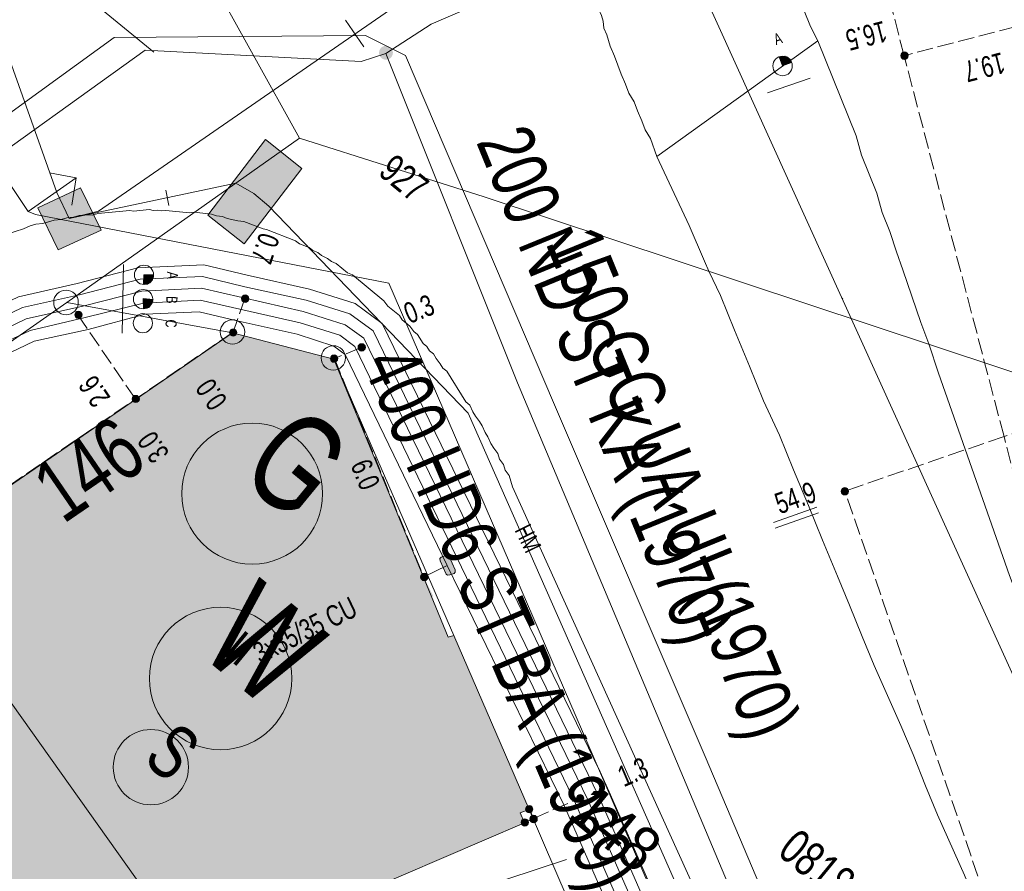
# Model space of a CAD drawing. Header units: metres. Extents: x -740 to 758, y -633 to 854.
# Tile 988 of 1056: x 387 to 412, y 29 to 50. Entities that reach past the tile are written whole.
import ezdxf

# ---------------------------------------------------------------- set-up
doc = ezdxf.new("R2010")
doc.units = ezdxf.units.M
doc.header["$MEASUREMENT"] = 0
doc.linetypes.add('416_125', pattern=[0.5408, 0.416, -0.1248])
for name, color, linetype in [('Gas.LOVION', 7, 'Continuous'), ('Grundkarte.LOVION', 7, 'Continuous'), ('Grundkarte_Text.LOVION', 7, 'Continuous'), ('Strom.LOVION', 7, 'Continuous'), ('StromBemass.LOVION', 7, 'Continuous'), ('Telko.LOVION', 7, 'Continuous'), ('Wasser.LOVION', 7, 'Continuous')]:
    doc.layers.add(name, color=color, linetype=linetype)
doc.styles.add('ERSTELLTER_STIL_1', font='arial.ttf')

msp = doc.modelspace()

# ---------------------------------------------------------------- hatches: boundary and pattern name
at = {"layer": 'Gas.LOVION', "linetype": 'Continuous', "lineweight": 13}
msp.add_hatch(color=7, dxfattribs=at).paths.add_polyline_path([(396.353, 49.535), (396.366, 49.553), (396.377, 49.572), (396.385, 49.593), (396.39, 49.614), (396.393, 49.636), (396.393, 49.658), (396.39, 49.68), (396.385, 49.702), (396.376, 49.722), (396.366, 49.742), (396.353, 49.759), (396.337, 49.775), (396.32, 49.789), (396.302, 49.801), (396.282, 49.811), (396.261, 49.817), (396.239, 49.821), (396.217, 49.823), (396.195, 49.821), (396.173, 49.817), (396.152, 49.81), (396.132, 49.801), (396.114, 49.789), (396.097, 49.775), (396.082, 49.758), (396.069, 49.741), (396.058, 49.721), (396.05, 49.701), (396.045, 49.679), (396.042, 49.657), (396.042, 49.635), (396.045, 49.613), (396.05, 49.592), (396.059, 49.571), (396.069, 49.552), (396.082, 49.534), (396.098, 49.518), (396.115, 49.504), (396.133, 49.492), (396.153, 49.483), (396.174, 49.476), (396.196, 49.472), (396.218, 49.471), (396.24, 49.472), (396.262, 49.477), (396.283, 49.484), (396.303, 49.493), (396.321, 49.505), (396.338, 49.519)])
at = {"layer": 'Grundkarte.LOVION', "linetype": 'Continuous', "lineweight": 18}
for points in [[(384.035, 36.838), (391.333, 26.587), (391.403, 26.475), (393.586, 27.427), (399.741, 30.069), (399.628, 30.324), (399.856, 30.405), (397.946, 34.829), (397.802, 34.785), (394.894, 41.86), (392.317, 42.525)], [(388.32, 24.755), (391.333, 26.587), (384.035, 36.838), (376.709, 31.659), (383.907, 21.22), (386.792, 23.157), (388.504, 24.389)]]:
    msp.add_hatch(color=9, dxfattribs=at).paths.add_polyline_path(points)
at = {"layer": 'Strom.LOVION', "linetype": 'Continuous', "lineweight": 13}
for points in [[(397.597, 36.731), (397.749, 36.391), (397.781, 36.364), (397.839, 36.37), (397.954, 36.411), (397.98, 36.443), (397.974, 36.502), (397.823, 36.841), (397.791, 36.868), (397.732, 36.862), (397.618, 36.821), (397.591, 36.789)], [(397.42, 35.827), (396.958, 36.772), (396.745, 36.677), (397.22, 35.748)]]:
    msp.add_hatch(color=7, dxfattribs=at).paths.add_polyline_path(points)
at = {"layer": 'StromBemass.LOVION', "linetype": 'Continuous', "lineweight": 13}
for points in [[(409.474, 49.513), (409.481, 49.523), (409.487, 49.533), (409.491, 49.544), (409.494, 49.556), (409.495, 49.568), (409.495, 49.58), (409.494, 49.591), (409.491, 49.603), (409.486, 49.614), (409.481, 49.624), (409.474, 49.634), (409.466, 49.642), (409.456, 49.65), (409.446, 49.656), (409.436, 49.661), (409.424, 49.665), (409.413, 49.667), (409.401, 49.668), (409.389, 49.667), (409.377, 49.665), (409.366, 49.661), (409.355, 49.656), (409.345, 49.65), (409.336, 49.642), (409.328, 49.633), (409.321, 49.624), (409.316, 49.613), (409.311, 49.602), (409.308, 49.591), (409.307, 49.579), (409.307, 49.567), (409.308, 49.555), (409.311, 49.544), (409.316, 49.533), (409.322, 49.523), (409.329, 49.513), (409.337, 49.504), (409.346, 49.497), (409.356, 49.49), (409.367, 49.485), (409.378, 49.482), (409.39, 49.48), (409.401, 49.479), (409.413, 49.48), (409.425, 49.482), (409.436, 49.486), (409.447, 49.491), (409.457, 49.497), (409.466, 49.505)], [(392.711, 43.336), (392.718, 43.345), (392.723, 43.356), (392.728, 43.367), (392.731, 43.378), (392.732, 43.39), (392.732, 43.401), (392.73, 43.413), (392.727, 43.425), (392.723, 43.435), (392.717, 43.446), (392.71, 43.455), (392.702, 43.464), (392.693, 43.471), (392.683, 43.478), (392.673, 43.483), (392.661, 43.486), (392.65, 43.488), (392.638, 43.489), (392.626, 43.488), (392.615, 43.486), (392.604, 43.482), (392.593, 43.477), (392.583, 43.471), (392.574, 43.463), (392.566, 43.455), (392.559, 43.445), (392.554, 43.435), (392.549, 43.424), (392.546, 43.413), (392.545, 43.401), (392.545, 43.389), (392.546, 43.377), (392.549, 43.366), (392.554, 43.355), (392.559, 43.345), (392.566, 43.335), (392.575, 43.327), (392.584, 43.319), (392.594, 43.313), (392.604, 43.308), (392.615, 43.304), (392.627, 43.302), (392.639, 43.302), (392.65, 43.302), (392.662, 43.305), (392.673, 43.308), (392.684, 43.313), (392.694, 43.32), (392.703, 43.327)], [(388.469, 42.924), (388.476, 42.934), (388.482, 42.944), (388.486, 42.955), (388.489, 42.966), (388.49, 42.978), (388.49, 42.99), (388.489, 43.001), (388.486, 43.012), (388.482, 43.023), (388.476, 43.033), (388.469, 43.043), (388.461, 43.051), (388.452, 43.059), (388.442, 43.065), (388.431, 43.07), (388.42, 43.074), (388.409, 43.076), (388.397, 43.076), (388.386, 43.076), (388.374, 43.073), (388.363, 43.07), (388.352, 43.065), (388.343, 43.058), (388.334, 43.051), (388.326, 43.042), (388.319, 43.033), (388.313, 43.023), (388.309, 43.012), (388.306, 43.001), (388.305, 42.989), (388.305, 42.977), (388.306, 42.966), (388.309, 42.954), (388.313, 42.944), (388.319, 42.933), (388.326, 42.924), (388.334, 42.915), (388.343, 42.908), (388.353, 42.902), (388.364, 42.897), (388.375, 42.893), (388.386, 42.891), (388.398, 42.89), (388.409, 42.891), (388.421, 42.893), (388.432, 42.897), (388.443, 42.902), (388.452, 42.908), (388.461, 42.916)], [(392.406, 42.474), (392.413, 42.484), (392.419, 42.494), (392.423, 42.505), (392.426, 42.516), (392.428, 42.528), (392.428, 42.54), (392.426, 42.551), (392.423, 42.563), (392.419, 42.574), (392.413, 42.584), (392.406, 42.593), (392.398, 42.602), (392.389, 42.61), (392.379, 42.616), (392.368, 42.621), (392.357, 42.624), (392.346, 42.627), (392.334, 42.627), (392.322, 42.626), (392.31, 42.624), (392.299, 42.621), (392.289, 42.615), (392.279, 42.609), (392.27, 42.602), (392.262, 42.593), (392.255, 42.583), (392.249, 42.573), (392.245, 42.562), (392.242, 42.551), (392.241, 42.539), (392.241, 42.527), (392.242, 42.516), (392.245, 42.504), (392.249, 42.493), (392.255, 42.483), (392.262, 42.474), (392.27, 42.465), (392.279, 42.458), (392.289, 42.451), (392.3, 42.446), (392.311, 42.443), (392.323, 42.441), (392.334, 42.44), (392.346, 42.441), (392.358, 42.443), (392.369, 42.447), (392.379, 42.452), (392.389, 42.458), (392.398, 42.465)], [(392.406, 42.474), (392.413, 42.483), (392.419, 42.494), (392.423, 42.504), (392.426, 42.516), (392.427, 42.527), (392.427, 42.539), (392.426, 42.551), (392.423, 42.562), (392.419, 42.573), (392.413, 42.583), (392.406, 42.592), (392.398, 42.601), (392.389, 42.608), (392.379, 42.615), (392.368, 42.62), (392.357, 42.623), (392.346, 42.625), (392.334, 42.626), (392.322, 42.625), (392.311, 42.623), (392.3, 42.619), (392.289, 42.614), (392.279, 42.608), (392.27, 42.601), (392.263, 42.592), (392.256, 42.583), (392.25, 42.572), (392.246, 42.561), (392.243, 42.55), (392.242, 42.538), (392.242, 42.527), (392.243, 42.515), (392.246, 42.504), (392.25, 42.493), (392.256, 42.483), (392.263, 42.473), (392.271, 42.465), (392.28, 42.457), (392.29, 42.451), (392.3, 42.446), (392.312, 42.443), (392.323, 42.441), (392.335, 42.44), (392.346, 42.441), (392.358, 42.443), (392.369, 42.446), (392.38, 42.451), (392.389, 42.458), (392.398, 42.465)], [(395.674, 42.097), (395.681, 42.107), (395.686, 42.117), (395.69, 42.128), (395.693, 42.139), (395.695, 42.151), (395.695, 42.163), (395.693, 42.175), (395.69, 42.186), (395.686, 42.197), (395.68, 42.207), (395.673, 42.217), (395.665, 42.225), (395.656, 42.233), (395.646, 42.239), (395.635, 42.244), (395.624, 42.248), (395.613, 42.25), (395.601, 42.251), (395.589, 42.25), (395.578, 42.248), (395.566, 42.244), (395.556, 42.239), (395.546, 42.232), (395.537, 42.225), (395.529, 42.216), (395.522, 42.207), (395.516, 42.196), (395.512, 42.185), (395.509, 42.174), (395.507, 42.162), (395.508, 42.151), (395.509, 42.139), (395.512, 42.127), (395.516, 42.116), (395.522, 42.106), (395.529, 42.097), (395.537, 42.088), (395.546, 42.081), (395.556, 42.074), (395.567, 42.069), (395.578, 42.066), (395.59, 42.064), (395.601, 42.063), (395.613, 42.064), (395.625, 42.066), (395.636, 42.07), (395.647, 42.075), (395.657, 42.081), (395.666, 42.089)], [(394.968, 41.811), (394.975, 41.82), (394.98, 41.83), (394.985, 41.841), (394.987, 41.852), (394.989, 41.864), (394.989, 41.876), (394.987, 41.887), (394.984, 41.898), (394.98, 41.909), (394.975, 41.919), (394.968, 41.928), (394.96, 41.937), (394.951, 41.944), (394.941, 41.95), (394.931, 41.955), (394.92, 41.959), (394.908, 41.961), (394.897, 41.962), (394.885, 41.961), (394.874, 41.959), (394.863, 41.955), (394.852, 41.95), (394.842, 41.944), (394.834, 41.936), (394.826, 41.928), (394.819, 41.919), (394.813, 41.908), (394.809, 41.898), (394.806, 41.886), (394.805, 41.875), (394.805, 41.863), (394.806, 41.852), (394.809, 41.841), (394.814, 41.83), (394.819, 41.82), (394.826, 41.81), (394.834, 41.802), (394.843, 41.795), (394.853, 41.789), (394.863, 41.784), (394.874, 41.78), (394.886, 41.778), (394.897, 41.777), (394.909, 41.778), (394.92, 41.78), (394.931, 41.784), (394.942, 41.789), (394.951, 41.795), (394.96, 41.802)], [(394.969, 41.815), (394.976, 41.824), (394.981, 41.834), (394.985, 41.845), (394.988, 41.856), (394.99, 41.867), (394.99, 41.879), (394.988, 41.89), (394.985, 41.901), (394.981, 41.912), (394.975, 41.922), (394.969, 41.932), (394.961, 41.94), (394.952, 41.947), (394.942, 41.953), (394.932, 41.958), (394.921, 41.962), (394.909, 41.964), (394.898, 41.965), (394.886, 41.964), (394.875, 41.962), (394.864, 41.958), (394.854, 41.953), (394.844, 41.947), (394.835, 41.939), (394.827, 41.931), (394.821, 41.922), (394.815, 41.912), (394.811, 41.901), (394.808, 41.89), (394.807, 41.878), (394.807, 41.867), (394.808, 41.855), (394.811, 41.844), (394.815, 41.833), (394.821, 41.823), (394.828, 41.814), (394.836, 41.806), (394.844, 41.798), (394.854, 41.792), (394.865, 41.787), (394.876, 41.784), (394.887, 41.782), (394.898, 41.781), (394.91, 41.782), (394.921, 41.784), (394.932, 41.788), (394.943, 41.793), (394.952, 41.799), (394.961, 41.806)], [(389.926, 40.786), (389.933, 40.796), (389.938, 40.806), (389.942, 40.817), (389.945, 40.828), (389.947, 40.839), (389.946, 40.851), (389.945, 40.862), (389.942, 40.874), (389.938, 40.884), (389.932, 40.894), (389.925, 40.904), (389.917, 40.912), (389.909, 40.919), (389.899, 40.926), (389.888, 40.931), (389.877, 40.934), (389.866, 40.936), (389.854, 40.937), (389.843, 40.936), (389.832, 40.934), (389.821, 40.93), (389.81, 40.925), (389.8, 40.919), (389.792, 40.912), (389.784, 40.903), (389.777, 40.894), (389.771, 40.884), (389.767, 40.873), (389.764, 40.862), (389.763, 40.85), (389.763, 40.839), (389.764, 40.827), (389.767, 40.816), (389.772, 40.805), (389.777, 40.795), (389.784, 40.786), (389.792, 40.778), (389.801, 40.77), (389.811, 40.764), (389.821, 40.759), (389.832, 40.756), (389.843, 40.754), (389.855, 40.753), (389.867, 40.754), (389.878, 40.756), (389.889, 40.759), (389.899, 40.764), (389.909, 40.771), (389.918, 40.778)], [(407.958, 38.438), (407.965, 38.448), (407.97, 38.458), (407.975, 38.469), (407.978, 38.481), (407.979, 38.492), (407.979, 38.504), (407.977, 38.516), (407.974, 38.527), (407.97, 38.538), (407.964, 38.549), (407.957, 38.558), (407.949, 38.567), (407.94, 38.574), (407.93, 38.581), (407.919, 38.586), (407.908, 38.589), (407.897, 38.591), (407.885, 38.592), (407.873, 38.591), (407.861, 38.589), (407.85, 38.585), (407.84, 38.58), (407.83, 38.574), (407.821, 38.566), (407.812, 38.558), (407.806, 38.548), (407.8, 38.538), (407.796, 38.527), (407.793, 38.515), (407.791, 38.504), (407.791, 38.492), (407.793, 38.48), (407.796, 38.469), (407.8, 38.458), (407.806, 38.447), (407.813, 38.438), (407.821, 38.429), (407.83, 38.422), (407.84, 38.416), (407.851, 38.411), (407.862, 38.407), (407.874, 38.405), (407.885, 38.404), (407.897, 38.405), (407.909, 38.407), (407.92, 38.411), (407.931, 38.416), (407.941, 38.422), (407.95, 38.43)], [(407.958, 38.438), (407.965, 38.448), (407.97, 38.458), (407.975, 38.469), (407.978, 38.481), (407.979, 38.492), (407.979, 38.504), (407.977, 38.516), (407.974, 38.527), (407.97, 38.538), (407.964, 38.549), (407.957, 38.558), (407.949, 38.567), (407.94, 38.574), (407.93, 38.581), (407.919, 38.586), (407.908, 38.589), (407.897, 38.591), (407.885, 38.592), (407.873, 38.591), (407.861, 38.589), (407.85, 38.585), (407.84, 38.58), (407.83, 38.574), (407.821, 38.566), (407.812, 38.558), (407.806, 38.548), (407.8, 38.538), (407.796, 38.527), (407.793, 38.515), (407.791, 38.504), (407.791, 38.492), (407.793, 38.48), (407.796, 38.469), (407.8, 38.458), (407.806, 38.447), (407.813, 38.438), (407.821, 38.429), (407.83, 38.422), (407.84, 38.416), (407.851, 38.411), (407.862, 38.407), (407.874, 38.405), (407.885, 38.404), (407.897, 38.405), (407.909, 38.407), (407.92, 38.411), (407.931, 38.416), (407.941, 38.422), (407.95, 38.43)], [(397.264, 36.259), (397.271, 36.269), (397.277, 36.279), (397.281, 36.29), (397.284, 36.302), (397.285, 36.313), (397.285, 36.325), (397.284, 36.337), (397.281, 36.348), (397.277, 36.359), (397.271, 36.369), (397.264, 36.379), (397.256, 36.387), (397.247, 36.395), (397.237, 36.401), (397.226, 36.406), (397.215, 36.409), (397.204, 36.412), (397.192, 36.412), (397.18, 36.412), (397.169, 36.409), (397.157, 36.406), (397.147, 36.401), (397.137, 36.394), (397.128, 36.387), (397.12, 36.378), (397.113, 36.369), (397.107, 36.358), (397.103, 36.347), (397.1, 36.336), (397.099, 36.324), (397.099, 36.313), (397.1, 36.301), (397.103, 36.29), (397.108, 36.279), (397.113, 36.268), (397.12, 36.259), (397.128, 36.25), (397.137, 36.243), (397.147, 36.237), (397.158, 36.232), (397.169, 36.228), (397.181, 36.226), (397.192, 36.225), (397.204, 36.226), (397.216, 36.228), (397.227, 36.232), (397.237, 36.237), (397.247, 36.243), (397.256, 36.251)], [(401.23, 30.635), (401.237, 30.645), (401.243, 30.655), (401.247, 30.666), (401.25, 30.678), (401.252, 30.69), (401.252, 30.702), (401.25, 30.714), (401.247, 30.725), (401.243, 30.736), (401.237, 30.747), (401.23, 30.757), (401.221, 30.765), (401.212, 30.773), (401.202, 30.779), (401.191, 30.784), (401.18, 30.788), (401.168, 30.79), (401.156, 30.791), (401.144, 30.79), (401.132, 30.788), (401.121, 30.784), (401.11, 30.779), (401.1, 30.772), (401.091, 30.765), (401.083, 30.756), (401.076, 30.746), (401.07, 30.736), (401.066, 30.725), (401.063, 30.713), (401.061, 30.701), (401.061, 30.689), (401.063, 30.677), (401.066, 30.666), (401.07, 30.655), (401.076, 30.644), (401.083, 30.635), (401.091, 30.626), (401.101, 30.618), (401.111, 30.612), (401.122, 30.607), (401.133, 30.603), (401.145, 30.601), (401.157, 30.6), (401.169, 30.601), (401.18, 30.603), (401.192, 30.607), (401.203, 30.612), (401.213, 30.619), (401.222, 30.626)], [(399.934, 30.355), (399.941, 30.365), (399.946, 30.375), (399.951, 30.386), (399.953, 30.398), (399.955, 30.409), (399.955, 30.421), (399.953, 30.433), (399.95, 30.444), (399.946, 30.455), (399.94, 30.465), (399.933, 30.475), (399.925, 30.483), (399.916, 30.491), (399.906, 30.497), (399.895, 30.502), (399.884, 30.506), (399.873, 30.508), (399.861, 30.509), (399.849, 30.508), (399.838, 30.506), (399.826, 30.502), (399.816, 30.497), (399.806, 30.491), (399.797, 30.483), (399.789, 30.474), (399.782, 30.465), (399.776, 30.455), (399.772, 30.444), (399.769, 30.432), (399.768, 30.421), (399.768, 30.409), (399.769, 30.397), (399.772, 30.386), (399.776, 30.375), (399.782, 30.364), (399.789, 30.355), (399.797, 30.346), (399.806, 30.339), (399.816, 30.333), (399.827, 30.328), (399.838, 30.324), (399.85, 30.322), (399.862, 30.321), (399.873, 30.322), (399.885, 30.324), (399.896, 30.328), (399.907, 30.333), (399.917, 30.339), (399.926, 30.347)], [(399.821, 30.021), (399.828, 30.031), (399.833, 30.041), (399.838, 30.052), (399.84, 30.063), (399.842, 30.075), (399.842, 30.086), (399.84, 30.098), (399.837, 30.109), (399.833, 30.12), (399.828, 30.13), (399.821, 30.139), (399.813, 30.148), (399.804, 30.155), (399.794, 30.161), (399.783, 30.166), (399.772, 30.169), (399.761, 30.172), (399.749, 30.172), (399.738, 30.172), (399.726, 30.169), (399.715, 30.166), (399.705, 30.161), (399.695, 30.155), (399.686, 30.147), (399.678, 30.139), (399.672, 30.129), (399.666, 30.119), (399.662, 30.108), (399.659, 30.097), (399.658, 30.086), (399.658, 30.074), (399.659, 30.062), (399.662, 30.051), (399.666, 30.04), (399.672, 30.03), (399.679, 30.021), (399.687, 30.013), (399.696, 30.005), (399.706, 29.999), (399.716, 29.994), (399.727, 29.991), (399.738, 29.988), (399.75, 29.988), (399.762, 29.988), (399.773, 29.991), (399.784, 29.994), (399.794, 29.999), (399.804, 30.006), (399.813, 30.013)], [(400.04, 30.108), (400.047, 30.118), (400.052, 30.128), (400.057, 30.139), (400.06, 30.15), (400.061, 30.161), (400.061, 30.173), (400.059, 30.184), (400.057, 30.196), (400.052, 30.206), (400.047, 30.216), (400.04, 30.226), (400.032, 30.234), (400.023, 30.242), (400.013, 30.248), (400.003, 30.253), (399.991, 30.256), (399.98, 30.258), (399.968, 30.259), (399.957, 30.258), (399.946, 30.256), (399.935, 30.253), (399.924, 30.248), (399.914, 30.241), (399.905, 30.234), (399.897, 30.225), (399.891, 30.216), (399.885, 30.206), (399.881, 30.195), (399.878, 30.184), (399.877, 30.172), (399.877, 30.161), (399.878, 30.149), (399.881, 30.138), (399.885, 30.127), (399.891, 30.117), (399.898, 30.108), (399.906, 30.099), (399.915, 30.092), (399.925, 30.086), (399.935, 30.081), (399.946, 30.077), (399.958, 30.075), (399.969, 30.074), (399.981, 30.075), (399.992, 30.077), (400.003, 30.081), (400.014, 30.086), (400.023, 30.092), (400.032, 30.1)], [(400.042, 30.106), (400.049, 30.116), (400.055, 30.126), (400.059, 30.137), (400.062, 30.148), (400.063, 30.16), (400.063, 30.172), (400.062, 30.183), (400.059, 30.194), (400.055, 30.205), (400.049, 30.215), (400.042, 30.225), (400.034, 30.233), (400.025, 30.241), (400.015, 30.247), (400.005, 30.252), (399.993, 30.256), (399.982, 30.258), (399.97, 30.258), (399.959, 30.258), (399.947, 30.255), (399.936, 30.252), (399.926, 30.247), (399.916, 30.24), (399.907, 30.233), (399.899, 30.224), (399.892, 30.215), (399.886, 30.205), (399.882, 30.194), (399.879, 30.183), (399.878, 30.171), (399.878, 30.159), (399.879, 30.148), (399.882, 30.136), (399.887, 30.126), (399.892, 30.115), (399.899, 30.106), (399.907, 30.097), (399.916, 30.09), (399.926, 30.084), (399.937, 30.079), (399.948, 30.075), (399.959, 30.073), (399.971, 30.072), (399.983, 30.073), (399.994, 30.075), (400.005, 30.079), (400.016, 30.084), (400.026, 30.09), (400.035, 30.098)], [(400.044, 30.108), (400.051, 30.117), (400.057, 30.128), (400.061, 30.139), (400.064, 30.15), (400.065, 30.162), (400.065, 30.173), (400.064, 30.185), (400.061, 30.196), (400.056, 30.207), (400.051, 30.218), (400.044, 30.227), (400.036, 30.236), (400.027, 30.243), (400.017, 30.249), (400.006, 30.254), (399.995, 30.258), (399.983, 30.26), (399.972, 30.261), (399.96, 30.26), (399.948, 30.258), (399.937, 30.254), (399.927, 30.249), (399.917, 30.243), (399.908, 30.235), (399.9, 30.227), (399.893, 30.217), (399.887, 30.207), (399.883, 30.196), (399.88, 30.184), (399.879, 30.173), (399.879, 30.161), (399.88, 30.149), (399.883, 30.138), (399.887, 30.127), (399.893, 30.117), (399.9, 30.107), (399.908, 30.099), (399.917, 30.091), (399.927, 30.085), (399.938, 30.08), (399.949, 30.077), (399.96, 30.074), (399.972, 30.074), (399.984, 30.075), (399.995, 30.077), (400.007, 30.08), (400.017, 30.085), (400.027, 30.092), (400.036, 30.099)]]:
    msp.add_hatch(color=7, dxfattribs=at).paths.add_polyline_path(points)
at = {"layer": 'Telko.LOVION', "linetype": 'Continuous', "lineweight": 13}
for points in [[(406.526, 49.397), (406.51, 49.41), (406.504, 49.468), (406.424, 49.534), (406.395, 49.531), (406.363, 49.558), (406.216, 49.544), (406.298, 49.315)], [(393.151, 47.439), (391.684, 45.522), (392.613, 44.785), (394.081, 46.702)], [(393.151, 47.439), (391.684, 45.522), (392.613, 44.785), (394.081, 46.702)], [(388.972, 45.138), (388.454, 46.211), (387.365, 45.705), (387.884, 44.633)], [(390.052, 43.766), (390.068, 43.753), (390.156, 43.762), (390.183, 43.794), (390.212, 43.797), (390.278, 43.877), (390.275, 43.906), (390.302, 43.938), (390.296, 43.997), (390.059, 44.003)], [(390.054, 43.146), (390.112, 43.151), (390.126, 43.168), (390.184, 43.173), (390.277, 43.286), (390.274, 43.315), (390.287, 43.331), (390.284, 43.36), (390.297, 43.376), (390.044, 43.396)]]:
    msp.add_hatch(color=7, dxfattribs=at).paths.add_polyline_path(points)

# ---------------------------------------------------------------- linework, layer by layer
at = {"layer": 'Gas.LOVION', "color": 1, "linetype": 'Continuous', "lineweight": 18}
msp.add_lwpolyline([(428.918, -16.688), (423.232, -12.796), (422.319, -12.073), (420.334, -10.818), (417.39, -4.279), (409.637, 12.889), (396.287, 43.785), (387.308, 45.537), (387.124, 45.608), (386.241, 46.926), (376.008, 61.959), (373.16, 66.454), (372.737, 67.152), (375.494, 84.593), (368.346, 100.268), (368.027, 100.961), (364.679, 108.451), (361.81, 114.821), (356.978, 125.55), (353.595, 133.85), (344.452, 153.911), (336.136, 172.457), (328.782, 189.028)], dxfattribs=at)
at = {"layer": 'Gas.LOVION', "color": 5, "linetype": 'Continuous', "lineweight": 18}
for points in [[(425.114, -21.316), (424.924, -20.729), (421.28, -10.815), (416.629, 0.331), (413.258, 8.351), (407.577, 22.175), (399.564, 41.253), (396.218, 49.63), (397.371, 50.378), (398.407, 50.819)], [(298.071, -17.866), (306.025, -12.315), (315.056, -5.979), (317.653, -4.129), (329.35, 4.108), (336.538, 9.185), (344.928, 14.971), (354.801, 21.906), (362.088, 27.037), (363.495, 28.062), (367.558, 30.942), (368.021, 31.342), (367.188, 32.915), (367.597, 33.413), (377.553, 40.712), (379.682, 42.22), (380.508, 42.833), (390.092, 49.711), (395.588, 49.421), (396.218, 49.63)]]:
    msp.add_lwpolyline(points, dxfattribs=at)
at = {"layer": 'Gas.LOVION', "color": 7, "linetype": 'Continuous', "lineweight": 13}
for points in [[(387.663, 46.592), (388.34, 46.466), (388.23, 45.775)], [(387.124, 45.608), (388.34, 46.466)]]:
    msp.add_lwpolyline(points, dxfattribs=at)
at = {"layer": 'Gas.LOVION', "color": 5, "linetype": 'Continuous', "lineweight": 18}
msp.add_circle((392.816, 38.438), 1.792, dxfattribs=at)
at = {"layer": 'Grundkarte.LOVION', "color": 8, "linetype": 'Continuous', "lineweight": 18}
for points in [[(384.897, 135.639), (388.733, 126.941), (390.656, 122.991), (391.364, 121.494), (434.853, 34.004), (398.717, 45.988), (394.019, 47.479), (368.093, 94.096)], [(384.897, 135.639), (388.733, 126.941), (390.656, 122.991), (391.364, 121.494), (434.853, 34.004), (398.717, 45.988), (394.019, 47.479), (368.093, 94.096)], [(368.093, 94.096), (394.019, 47.479), (388.103, 43.295), (382.293, 39.239)], [(368.093, 94.096), (394.019, 47.479), (388.103, 43.295), (382.293, 39.239)], [(410.018, 42.246), (409.818, 42.787), (409.361, 44.132), (409.198, 44.589), (409.029, 45.104), (408.834, 45.588), (408.698, 46.077), (408.308, 47.044), (408.171, 47.533), (407.196, 49.95), (407.013, 50.316), (406.855, 50.714), (406.488, 51.447), (406.331, 51.845), (405.78, 52.944), (405.564, 53.337), (405.197, 54.069), (405.04, 54.468)], [(401.352, 51.684), (401.439, 51.397), (401.515, 51.227), (401.532, 51.051), (401.619, 50.764), (401.695, 50.594), (401.738, 50.451), (401.756, 50.275), (401.831, 50.105), (401.918, 49.818), (402.032, 49.563), (402.195, 49.106), (402.309, 48.851), (402.39, 48.623), (402.53, 48.4), (402.611, 48.171), (402.725, 47.917), (402.807, 47.688), (402.947, 47.465), (403.109, 47.008)], [(403.109, 47.008), (407.196, 49.95)], [(423.54, -23.199), (418.208, -10.686), (408.919, 11.164), (401.84, 27.643), (401.193, 27.314), (399.856, 30.405), (397.946, 34.829), (394.894, 41.86), (392.317, 42.525), (388.103, 43.295), (394.019, 47.479), (398.717, 45.988), (434.853, 34.004), (439.752, 20.178), (442.076, 13.637), (445.595, 3.636)], [(418.208, -10.686), (408.919, 11.164), (401.84, 27.643), (401.193, 27.314), (399.856, 30.405), (397.946, 34.829), (394.894, 41.86), (392.317, 42.525), (388.103, 43.295), (394.019, 47.479), (398.717, 45.988), (434.853, 34.004), (439.752, 20.178), (442.076, 13.637), (445.595, 3.636)], [(403.109, 47.008), (403.931, 45.256), (404.315, 44.348), (404.429, 44.093), (404.726, 43.472), (405.078, 42.59), (405.463, 41.682), (405.815, 40.8), (406.226, 39.924), (406.578, 39.042), (406.962, 38.134), (407.314, 37.252), (407.699, 36.344), (408.007, 35.606), (408.322, 34.809), (408.63, 34.071), (409.312, 32.541), (409.621, 31.803), (409.935, 31.006), (410.244, 30.268), (410.925, 28.739), (411.234, 28), (411.574, 27.236)], [(405.884, 24.374), (399.438, 38.61), (399.351, 38.897), (399.249, 39.035), (399.205, 39.179), (399.103, 39.316), (399.059, 39.46), (398.957, 39.598), (398.887, 39.709), (398.812, 39.879), (398.742, 39.99), (398.666, 40.16), (398.596, 40.272), (398.494, 40.409), (398.424, 40.521), (398.348, 40.691), (398.252, 40.77), (397.762, 41.55), (397.665, 41.629), (397.595, 41.74), (397.493, 41.878), (397.423, 41.989), (397.327, 42.069), (397.257, 42.18), (397.16, 42.259), (397.02, 42.482), (396.924, 42.561), (396.822, 42.699), (396.629, 42.858), (396.559, 42.969), (396.269, 43.207), (396.167, 43.344), (395.364, 44.005), (395.241, 44.052), (394.952, 44.29), (394.829, 44.337), (394.733, 44.416), (394.578, 44.49), (394.481, 44.569), (394.358, 44.616), (394.262, 44.695), (394.016, 44.789), (393.92, 44.869), (393.183, 45.151), (393.092, 45.172), (392.601, 45.36), (392.452, 45.375), (392.18, 45.437), (392.057, 45.484), (391.907, 45.499), (391.785, 45.546), (391.337, 45.591), (391.22, 45.58), (390.623, 45.64), (390.506, 45.628), (390.415, 45.649), (390.298, 45.638), (390.207, 45.658), (389.797, 45.618), (389.707, 45.639), (388.887, 45.559), (388.743, 45.515), (388.594, 45.53), (388.419, 45.513), (388.275, 45.469), (388.099, 45.452), (387.956, 45.409), (387.78, 45.391), (387.493, 45.304), (387.318, 45.287), (387.174, 45.243), (387.004, 45.168), (386.574, 45.037)], [(410.018, 42.246), (410.268, 41.502), (412.072, 36.358), (412.549, 35.104), (414.352, 29.96), (414.835, 28.648)]]:
    msp.add_lwpolyline(points, dxfattribs=at)
at = {"layer": 'Grundkarte.LOVION', "color": 253, "linetype": 'Continuous', "lineweight": 18}
msp.add_lwpolyline([(410.925, 28.739), (410.244, 30.268), (409.935, 31.006), (409.621, 31.803), (409.312, 32.541), (408.63, 34.071), (408.322, 34.809), (408.007, 35.606), (407.699, 36.344), (407.314, 37.252), (406.962, 38.134), (406.578, 39.042), (406.226, 39.924), (405.815, 40.8), (405.463, 41.682), (405.078, 42.59), (404.726, 43.472), (404.429, 44.093), (404.315, 44.348), (403.931, 45.256), (403.109, 47.008), (407.196, 49.95), (408.171, 47.533), (408.308, 47.044), (408.698, 46.077), (408.834, 45.588), (409.029, 45.104), (409.198, 44.589), (409.361, 44.132), (409.818, 42.787), (410.018, 42.246), (410.268, 41.502), (412.072, 36.358)], dxfattribs=at)
msp.add_lwpolyline([(390.973, 16.059), (386.213, 12.756), (384.147, 15.746), (382.91, 17.517), (372.534, 32.344), (382.293, 39.239), (388.103, 43.295), (392.317, 42.525), (394.894, 41.86), (397.946, 34.829), (399.856, 30.405), (401.193, 27.314), (395.032, 24.731), (392.987, 23.881), (392.36, 23.643), (390.276, 22.286), (392.717, 17.264)], close=True, dxfattribs=at)
at = {"layer": 'Grundkarte.LOVION', "color": 8, "linetype": 'Continuous', "lineweight": 18}
for points in [[(384.035, 36.838), (382.293, 39.239), (388.103, 43.295), (392.317, 42.525), (394.894, 41.86), (397.946, 34.829), (399.856, 30.405), (401.193, 27.314), (395.032, 24.731), (392.987, 23.881), (392.917, 23.993), (392.465, 24.687), (391.403, 26.475), (391.333, 26.587)], [(384.035, 36.838), (392.317, 42.525), (394.894, 41.86), (397.802, 34.785), (397.946, 34.829), (399.856, 30.405), (399.628, 30.324), (399.741, 30.069), (393.586, 27.427), (391.403, 26.475), (391.333, 26.587)], [(382.91, 17.517), (372.534, 32.344), (382.293, 39.239), (384.035, 36.838), (391.333, 26.587), (391.403, 26.475), (392.465, 24.687), (392.917, 23.993), (392.36, 23.643), (390.06, 22.679), (390.276, 22.286), (392.717, 17.264), (390.973, 16.059), (386.213, 12.756), (384.147, 15.746)], [(388.32, 24.755), (388.504, 24.389), (386.792, 23.157), (383.907, 21.22), (376.709, 31.659), (384.035, 36.838), (391.333, 26.587)]]:
    msp.add_lwpolyline(points, close=True, dxfattribs=at)
at = {"layer": 'Grundkarte.LOVION', "color": 7, "linetype": 'Continuous', "lineweight": 13}
msp.add_lwpolyline([(398.517, 28.382), (400.807, 29.138)], dxfattribs=at)
at = {"layer": 'Grundkarte.LOVION', "color": 9, "linetype": 'Continuous', "lineweight": 18}
for centre, radius in [((388.082, 43.299), 0.313), ((392.315, 42.548), 0.311), ((394.878, 41.888), 0.31)]:
    msp.add_circle(centre, radius, dxfattribs=at)
at = {"layer": 'Strom.LOVION', "color": 1, "linetype": 'Continuous', "lineweight": 18}
for points in [[(396.121, 42.764), (395.435, 43.273), (394.277, 43.633), (392.69, 43.995), (391.586, 44.256), (389.908, 44.181), (388.366, 43.779), (386.877, 43.441), (385.733, 42.901), (384.013, 42.053), (367.604, 62.216), (369.538, 65.257), (371.306, 68.031)], [(370.796, 67.804), (369.286, 65.41), (367.236, 62.195), (383.917, 41.674), (385.863, 42.633), (386.978, 43.17), (388.424, 43.489), (389.966, 43.891), (391.556, 43.958), (392.631, 43.693), (394.186, 43.358), (395.299, 43.008), (395.888, 42.578), (401.625, 30.755), (410.906, 9.584), (407.351, 8.01)], [(410.601, 11.047), (401.896, 30.856), (401.668, 31.365), (396.121, 42.764)]]:
    msp.add_lwpolyline(points, dxfattribs=at)
at = {"layer": 'Strom.LOVION', "color": 150, "linetype": 'Continuous', "lineweight": 18}
for points in [[(361.621, 61.587), (363.245, 62.514), (364.47, 62.826), (366.14, 62.827), (367.503, 62.487), (367.923, 62.277), (384.853, 41.47), (386.122, 42.096), (387.168, 42.583), (388.569, 42.912), (390.056, 43.279), (391.496, 43.361), (394.035, 42.781), (395.041, 42.466), (395.424, 42.178)], [(385.992, 42.364), (387.065, 42.883), (388.512, 43.202), (390.011, 43.585), (391.526, 43.659), (394.111, 43.069), (395.178, 42.731), (395.654, 42.393)], [(395.178, 41.977), (394.892, 42.185), (393.96, 42.493), (392.434, 42.832), (391.466, 43.062), (390.098, 43.002), (388.643, 42.609), (387.269, 42.312), (386.252, 41.828), (384.646, 41.021), (382.382, 39.839), (381.969, 39.533), (379.798, 38.005), (374.781, 34.456), (372.257, 32.761), (368.042, 29.925)], [(395.654, 42.393), (401.354, 30.655), (411.184, 8.252), (407.913, 6.794)], [(395.424, 42.178), (400.981, 30.692), (410.787, 8.39), (407.783, 7.062)], [(408.276, 5.958), (410.978, 7.183), (400.748, 30.507), (397.771, 36.615), (395.178, 41.977)]]:
    msp.add_lwpolyline(points, dxfattribs=at)
at = {"layer": 'Strom.LOVION', "color": 7, "linetype": 'Continuous', "lineweight": 13}
msp.add_lwpolyline([(397.597, 36.731), (397.591, 36.789), (397.618, 36.821), (397.732, 36.862), (397.791, 36.868), (397.823, 36.841), (397.974, 36.502), (397.98, 36.443), (397.954, 36.411), (397.839, 36.37), (397.781, 36.364), (397.749, 36.391)], close=True, dxfattribs=at)
at = {"layer": 'Strom.LOVION', "color": 5, "linetype": 'Continuous', "lineweight": 18}
msp.add_lwpolyline([(397.771, 36.615), (397.179, 36.32)], dxfattribs=at)
at = {"layer": 'Strom.LOVION', "color": 1, "linetype": 'Continuous', "lineweight": 18}
msp.add_circle((390.24, 31.484), 0.957, dxfattribs=at)
at = {"layer": 'StromBemass.LOVION', "color": 7, "linetype": '416_125', "lineweight": 13}
for points in [[(425.817, -13.386), (419.725, 9.929), (419.057, 12.524), (411.933, 39.891), (409.391, 49.573), (407.722, 56.06), (405.228, 65.54), (394.172, 91.562), (394.094, 91.761), (392.37, 95.79), (392.307, 95.976), (390.965, 99.125), (390.751, 99.651), (389.901, 101.696), (388.199, 105.652), (386.642, 109.328)], [(428.441, 54.539), (409.391, 49.573)], [(429.902, 46.096), (411.933, 39.891), (407.887, 38.505)], [(392.63, 43.398), (392.33, 42.541)], [(388.385, 42.983), (389.851, 40.835)], [(392.33, 42.541), (386.291, 38.404), (383.757, 42.102)], [(395.59, 42.15), (394.907, 41.876), (397.179, 36.32)], [(425.817, -13.386), (418.11, 8.914), (418.006, 9.215), (417.099, 11.845), (407.887, 38.505)], [(399.869, 30.421), (399.967, 30.179), (401.143, 30.693)], [(399.741, 30.069), (399.967, 30.179)]]:
    msp.add_lwpolyline(points, dxfattribs=at)
at = {"layer": 'StromBemass.LOVION', "color": 7, "linetype": 'Continuous', "lineweight": 13}
for points in [[(406.073, 37.707), (407.173, 38.096)], [(406.117, 37.564), (407.216, 37.952)]]:
    msp.add_lwpolyline(points, dxfattribs=at)
for centre, radius in [((409.401, 49.573), 0.0944), ((392.638, 43.395), 0.0937), ((388.397, 42.983), 0.093), ((392.334, 42.534), 0.0937), ((392.334, 42.533), 0.0931), ((395.601, 42.157), 0.0938), ((394.897, 41.869), 0.0922), ((394.898, 41.873), 0.0917), ((389.855, 40.845), 0.092), ((407.885, 38.498), 0.094), ((407.885, 38.498), 0.094), ((397.192, 36.319), 0.0935), ((401.156, 30.696), 0.0953), ((399.861, 30.415), 0.0938), ((399.75, 30.08), 0.0923), ((399.969, 30.167), 0.0923), ((399.972, 30.167), 0.0935), ((399.971, 30.165), 0.093)]:
    msp.add_circle(centre, radius, dxfattribs=at)
at = {"layer": 'Telko.LOVION', "color": 1, "linetype": 'Continuous', "lineweight": 18}
for points in [[(428.072, 63.754), (427.391, 64.072), (419.887, 67.52), (419.456, 68.143), (418.852, 67.67), (403.099, 55.579), (402.505, 55.151), (402.811, 54.442), (412.834, 32.339), (413.132, 31.555), (413.59, 30.802), (428.71, -5.64), (429.22, -6.329), (429.548, -7.11), (431, -10.322), (431.12, -10.798)], [(402.505, 55.151), (401.95, 54.639), (388.911, 45.62), (388.161, 45.429), (387.845, 46.092), (382.83, 60.203), (382.54, 60.898), (381.879, 60.553), (355.552, 40.836), (355.036, 40.668)], [(388.161, 45.429), (388.913, 45.591), (392.403, 46.331), (392.857, 46.065), (393.243, 45.748), (398.309, 40.48), (410.949, 11.864), (423.51, -17.306), (423.901, -17.977), (424.047, -18.716), (425.128, -21.3)]]:
    msp.add_lwpolyline(points, dxfattribs=at)
at = {"layer": 'Telko.LOVION', "color": 49, "linetype": 'Continuous', "lineweight": 18}
msp.add_lwpolyline([(390.319, 49.659), (387.571, 51.918), (385.933, 51.432)], dxfattribs=at)
at = {"layer": 'Telko.LOVION', "color": 7, "linetype": 'Continuous', "lineweight": 13}
for points in [[(395.655, 49.797), (395.189, 50.475)], [(405.921, 48.628), (407.008, 49)], [(390.617, 46.156), (390.699, 45.765)], [(389.546, 44.264), (389.51, 42.516)], [(407.837, 43.392), (407.821, 43.405)]]:
    msp.add_lwpolyline(points, dxfattribs=at)
for points in [[(406.526, 49.397), (406.298, 49.315), (406.216, 49.544), (406.363, 49.558), (406.395, 49.531), (406.424, 49.534), (406.504, 49.468), (406.51, 49.41)], [(393.151, 47.439), (394.081, 46.702), (392.613, 44.785), (391.684, 45.522)], [(393.151, 47.439), (394.081, 46.702), (392.613, 44.785), (391.684, 45.522)], [(388.972, 45.138), (387.884, 44.633), (387.365, 45.705), (388.454, 46.211)], [(388.972, 45.138), (387.884, 44.633), (387.365, 45.705), (388.454, 46.211)], [(390.052, 43.766), (390.059, 44.003), (390.296, 43.997), (390.302, 43.938), (390.275, 43.906), (390.278, 43.877), (390.212, 43.797), (390.183, 43.794), (390.156, 43.762), (390.068, 43.753)], [(390.054, 43.146), (390.044, 43.396), (390.297, 43.376), (390.284, 43.36), (390.287, 43.331), (390.274, 43.315), (390.277, 43.286), (390.184, 43.173), (390.126, 43.168), (390.112, 43.151)]]:
    msp.add_lwpolyline(points, close=True, dxfattribs=at)
for centre, radius in [((406.302, 49.312), 0.248), ((390.065, 44.002), 0.245), ((390.042, 43.383), 0.245), ((390.036, 42.771), 0.244)]:
    msp.add_circle(centre, radius, dxfattribs=at)
at = {"layer": 'Wasser.LOVION', "color": 150, "linetype": 'Continuous', "lineweight": 18}
msp.add_lwpolyline([(379.909, 43.218), (389.307, 50.033), (395.701, 50.082), (396.711, 49.575), (400.505, 40.695), (404.334, 31.759), (408.887, 21.017), (412.241, 13.01), (416.391, 3.219), (418.246, -0.944), (421.438, -8.656), (423.73, -15.467), (424.913, -17.139), (425.354, -17.717)], dxfattribs=at)
at = {"layer": 'Wasser.LOVION', "color": 94, "linetype": 'Continuous', "lineweight": 18}
msp.add_circle((392.012, 33.738), 1.811, dxfattribs=at)

# ---------------------------------------------------------------- texts
at = {"layer": 'Gas.LOVION', "color": 5, "linetype": 'Continuous', "lineweight": 18, "attachment_point": 7, "style": 'ERSTELLTER_STIL_1'}
for s, insert, char_height, rotation in [('{\\A1;\\W0.72102x;200 ND ST KA (1970)}', (398.105, 47.224), 1.42278, 292.2459), ('{\\A1;\\W0.71562x;G}', (392.395, 38.847), 2.48984, 320.584)]:
    msp.add_mtext(s, dxfattribs=dict(at, insert=insert, char_height=char_height, rotation=rotation))
at = {"layer": 'Gas.LOVION', "color": 1, "linetype": 'Continuous', "lineweight": 18, "insert": (395.209, 41.594), "char_height": 1.42281, "attachment_point": 7, "rotation": 293.2444, "style": 'ERSTELLTER_STIL_1'}
msp.add_mtext('{\\A1;\\W0.72071x;400 HD6 ST BA (1969)}', dxfattribs=at)
at = {"layer": 'Grundkarte_Text.LOVION', "color": 8, "linetype": 'Continuous', "lineweight": 18, "insert": (388.022, 37.633), "char_height": 1.60081, "attachment_point": 7, "rotation": 34.4312, "style": 'ERSTELLTER_STIL_1'}
msp.add_mtext('{\\A1;\\W0.71561x;146}', dxfattribs=at)
at = {"layer": 'Grundkarte_Text.LOVION', "color": 7, "linetype": 'Continuous', "lineweight": 13, "attachment_point": 7, "style": 'ERSTELLTER_STIL_1'}
for s, insert, char_height, rotation in [('{\\A1;\\W0.89447x;II}', (392.041, 34.364), 0.83074, 320.5848), ('{\\A1;\\W0.89450x;148}', (400.79, 30.224), 1.12429, 320.5859)]:
    msp.add_mtext(s, dxfattribs=dict(at, insert=insert, char_height=char_height, rotation=rotation))
at = {"layer": 'Strom.LOVION', "color": 7, "linetype": 'Continuous', "lineweight": 13, "attachment_point": 7, "style": 'ERSTELLTER_STIL_1'}
for s, insert, char_height, rotation in [('{\\A1;\\W0.50000x; }', (396.596, 42.588), 0.44458, 320.586), ('{\\A1;\\W0.50000x; }', (396.843, 42.789), 0.44463, 320.5819), ('{\\A1;\\W0.71558x;HM}', (399.479, 37.511), 0.44464, 296.2451)]:
    msp.add_mtext(s, dxfattribs=dict(at, insert=insert, char_height=char_height, rotation=rotation))
at = {"layer": 'Strom.LOVION', "color": 5, "linetype": 'Continuous', "lineweight": 18, "insert": (393.016, 34.103), "char_height": 0.53354, "attachment_point": 7, "rotation": 26.2403, "style": 'ERSTELLTER_STIL_1'}
msp.add_mtext('{\\A1;\\W0.71557x;3x35/35 CU}', dxfattribs=at)
at = {"layer": 'Strom.LOVION', "color": 1, "linetype": 'Continuous', "lineweight": 18, "insert": (389.996, 31.62), "char_height": 1.37445, "attachment_point": 7, "rotation": 320.5829, "style": 'ERSTELLTER_STIL_1'}
msp.add_mtext('{\\A1;\\W0.71559x;S}', dxfattribs=at)
at = {"layer": 'StromBemass.LOVION', "color": 7, "linetype": 'Continuous', "lineweight": 13, "attachment_point": 7, "style": 'ERSTELLTER_STIL_1'}
for s, insert, char_height, rotation in [('{\\A1;\\W0.71561x;16.5}', (408.869, 50.471), 0.53354, 194.2482), ('{\\A1;\\W0.71553x;19.7}', (411.871, 49.671), 0.53356, 194.2533), ('{\\A1;\\W0.71557x;0.7}', (393.01, 45.11), 0.53355, 251.2453), ('{\\A1;\\W0.71557x;0.3}', (396.819, 42.739), 0.53355, 22.2427), ('{\\A1;\\W0.71558x;2.6}', (389.237, 40.882), 0.53355, 124.2389), ('{\\A1;\\W0.71557x;0.0}', (392.213, 40.807), 0.53355, 124.24), ('{\\A1;\\W0.71558x;3.0}', (390.734, 39.466), 0.53355, 124.2389), ('{\\A1;\\W0.71555x;6.0}', (395.301, 39.165), 0.53357, 292.2447), ('{\\A1;\\W0.71555x;54.9}', (406.23, 37.904), 0.53356, 19.2471), ('{\\A1;\\W0.71559x;1.3}', (402.266, 30.964), 0.53356, 23.2425)]:
    msp.add_mtext(s, dxfattribs=dict(at, insert=insert, char_height=char_height, rotation=rotation))
at = {"layer": 'Telko.LOVION', "color": 7, "linetype": 'Continuous', "lineweight": 13, "attachment_point": 7, "style": 'ERSTELLTER_STIL_1'}
for s, insert, char_height, rotation in [('{\\A1;\\W0.71004x;A}', (406.139, 49.84), 0.28538, 18.5439), ('{\\A1;\\W0.71561x;927}', (395.986, 46.556), 0.7114, 320.5826), ('{\\A1;\\W0.71001x;A}', (390.651, 44.086), 0.28253, 268.6031), ('{\\A1;\\W0.71533x;B}', (390.636, 43.462), 0.28253, 268.6058), ('{\\A1;\\W0.71588x;C}', (390.612, 42.868), 0.28253, 268.6031)]:
    msp.add_mtext(s, dxfattribs=dict(at, insert=insert, char_height=char_height, rotation=rotation))
at = {"layer": 'Telko.LOVION', "color": 220, "linetype": 'Continuous', "lineweight": 18, "insert": (406.13, 29.272), "char_height": 0.88922, "attachment_point": 7, "rotation": 320.5841, "style": 'ERSTELLTER_STIL_1'}
msp.add_mtext('{\\A1;\\W0.71561x;081822}', dxfattribs=at)
at = {"layer": 'Wasser.LOVION', "color": 150, "linetype": 'Continuous', "lineweight": 18, "insert": (399.869, 44.656), "char_height": 1.42278, "attachment_point": 7, "rotation": 292.2464, "style": 'ERSTELLTER_STIL_1'}
msp.add_mtext('{\\A1;\\W0.71972x;150 GG UA UI (1970)}', dxfattribs=at)
at = {"layer": 'Wasser.LOVION', "color": 94, "linetype": 'Continuous', "lineweight": 18, "insert": (391.407, 34.41), "char_height": 2.48984, "attachment_point": 7, "rotation": 320.584, "style": 'ERSTELLTER_STIL_1'}
msp.add_mtext('{\\A1;\\W0.71562x;W}', dxfattribs=at)

doc.saveas('drawing.dxf')
